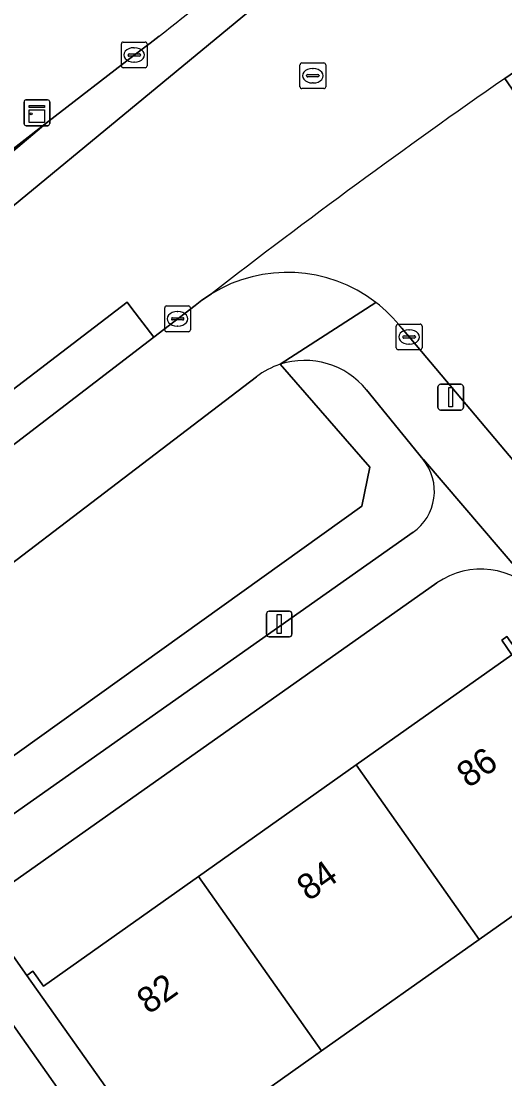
# Model space of a CAD drawing. Extents: x 159352 to 160617, y 385888 to 387323.
# Drawn here: x 160312.3 to 160331.12, y 386772.43 to 386813.59 of the extents above; entities that cross this region are included whole.
import ezdxf

# ---------------------------------------------------------------- set-up
doc = ezdxf.new("R2010")
doc.units = 0
for name, color, linetype in [('IMGEO_Erf', 7, 'Continuous'), ('IMGEO_Fietspad_gesloten', 7, 'Continuous'), ('IMGEO_Groenvoorziening', 7, 'Continuous'), ('IMGEO_Kast', 7, 'Continuous'), ('IMGEO_Kolk', 7, 'Continuous'), ('IMGEO_Lichtmast', 7, 'Continuous'), ('IMGEO_Pand', 7, 'Continuous'), ('IMGEO_Pand_nummerreeks', 7, 'Continuous'), ('IMGEO_Rijbaan_lokaal_gesloten', 7, 'Continuous'), ('IMGEO_Rijbaan_lokaal_open', 7, 'Continuous'), ('IMGEO_Rioolput', 7, 'Continuous'), ('IMGEO_Voetpad_open', 7, 'Continuous')]:
    doc.layers.add(name, color=color, linetype=linetype)

msp = doc.modelspace()

# ---------------------------------------------------------------- linework, layer by layer
at = {"layer": 'IMGEO_Erf'}
msp.add_lwpolyline([(160328.47, 386791.728), (160310.626, 386779.138), (160312.521, 386776.453), (160312.753, 386776.617), (160313.16, 386776.042), (160319.191, 386780.307), (160325.331, 386784.649), (160331.392, 386788.935), (160330.995, 386789.497), (160331.2, 386789.642), (160336.791, 386781.736), (160336.628, 386781.621), (160336.233, 386782.18), (160332.151, 386779.294), (160330.124, 386777.861), (160323.984, 386773.518), (160317.726, 386769.093), (160320.117, 386765.713), (160318.849, 386764.79), (160316.133, 386768.711), (160313.207, 386766.58), (160311.57, 386768.827), (160314.496, 386770.958), (160309.356, 386778.242)], dxfattribs=at)
msp.add_arc((160330.184, 386789.287), 2.982, 40.1667, 125.0785, dxfattribs=at)
at = {"layer": 'IMGEO_Fietspad_gesloten'}
msp.add_lwpolyline([(160344.392, 386819.713), (160342.775, 386818.666), (160334.026, 386813.355), (160331.118, 386811.359), (160332.35, 386809.567)], dxfattribs=at)
at = {"layer": 'IMGEO_Groenvoorziening'}
for points in [[(160322.373, 386800.236), (160325.859, 386796.233), (160325.548, 386794.715), (160308.331, 386782.377), (160307.986, 386782.133), (160309.026, 386780.659), (160309.371, 386780.902), (160327.548, 386793.7)], [(160325.548, 386794.715), (160325.859, 386796.233), (160322.373, 386800.236)], [(160321.448, 386799.752), (160304.949, 386787.173), (160304.612, 386786.916), (160307.986, 386782.133), (160308.331, 386782.377), (160325.548, 386794.715)], [(160327.941, 386796.526), (160325.74, 386799.239)]]:
    msp.add_lwpolyline(points, dxfattribs=at)
for centre, radius, start, end in [((160323.334, 386797.274), 3.114, 107.971, 127.27), ((160323.329, 386797.282), 3.105, 39.0716, 107.9394), ((160326.424, 386795.297), 1.953, 305.1465, 39.0192)]:
    msp.add_arc(centre, radius, start, end, dxfattribs=at)
at = {"layer": 'IMGEO_Kast'}
for p, q in [((160312.409, 386809.595), (160312.409, 386810.436)), ((160312.409, 386810.436), (160312.409, 386809.595)), ((160312.484, 386810.52), (160313.325, 386810.52)), ((160313.325, 386810.52), (160312.484, 386810.52)), ((160313.409, 386810.445), (160313.409, 386809.604)), ((160313.409, 386809.604), (160313.409, 386810.445)), ((160313.334, 386809.52), (160312.493, 386809.52)), ((160312.493, 386809.52), (160313.334, 386809.52))]:
    msp.add_line(p, q, dxfattribs=at)
for points in [[(160312.604, 386810.31), (160313.204, 386810.31), (160313.204, 386810.225), (160312.604, 386810.225), (160312.604, 386810.31)], [(160312.604, 386810.135), (160313.204, 386810.135), (160313.204, 386809.646), (160312.604, 386809.646), (160312.604, 386810.135)]]:
    msp.add_lwpolyline(points, dxfattribs=at)
msp.add_circle((160312.688, 386809.984), 0.0377, dxfattribs=at)
for centre, start, end in [((160312.487, 386810.442), 92.4484, 184.2845), ((160312.487, 386810.442), 92.4484, 184.2845), ((160313.331, 386810.442), 2.4484, 94.2845), ((160313.331, 386810.442), 2.4484, 94.2845), ((160312.487, 386809.598), 182.4484, 274.2845), ((160312.487, 386809.598), 182.4484, 274.2845), ((160313.331, 386809.598), 272.4484, 4.2845), ((160313.331, 386809.598), 272.4484, 4.2845)]:
    msp.add_arc(centre, 0.0779, start, end, dxfattribs=at)
at = {"layer": 'IMGEO_Kolk'}
for p, q in [((160316.27, 386812.772), (160317.122, 386812.772)), ((160316.195, 386811.846), (160316.195, 386812.698)), ((160316.683, 386812.552), (160316.708, 386812.552)), ((160317.196, 386812.698), (160317.196, 386811.846)), ((160316.454, 386812.266), (160316.454, 386812.278)), ((160316.892, 386812.229), (160316.494, 386812.229)), ((160316.497, 386812.315), (160316.895, 386812.315)), ((160316.706, 386811.992), (160316.681, 386811.992)), ((160316.938, 386812.278), (160316.938, 386812.266)), ((160317.122, 386811.772), (160316.27, 386811.772)), ((160317.957, 386802.504), (160318.809, 386802.504)), ((160317.882, 386801.578), (160317.882, 386802.43)), ((160318.37, 386802.284), (160318.395, 386802.284)), ((160318.883, 386802.43), (160318.883, 386801.578)), ((160318.141, 386801.998), (160318.141, 386802.01)), ((160318.579, 386801.961), (160318.181, 386801.961)), ((160318.184, 386802.047), (160318.582, 386802.047)), ((160318.393, 386801.724), (160318.368, 386801.724)), ((160318.625, 386802.01), (160318.625, 386801.998)), ((160326.894, 386800.873), (160326.894, 386801.725)), ((160326.969, 386801.799), (160327.821, 386801.799)), ((160327.895, 386801.725), (160327.895, 386800.873)), ((160318.809, 386801.504), (160317.957, 386801.504)), ((160327.153, 386801.293), (160327.153, 386801.305)), ((160327.591, 386801.256), (160327.193, 386801.256)), ((160327.196, 386801.342), (160327.594, 386801.342)), ((160327.382, 386801.579), (160327.407, 386801.579)), ((160327.637, 386801.305), (160327.637, 386801.293)), ((160327.405, 386801.019), (160327.38, 386801.019)), ((160327.821, 386800.799), (160326.969, 386800.799))]:
    msp.add_line(p, q, dxfattribs=at)
for points in [[(160316.27, 386812.772), (160317.122, 386812.772)], [(160316.195, 386811.846), (160316.195, 386812.698)], [(160317.196, 386812.698), (160317.196, 386811.846)], [(160317.122, 386811.772), (160316.27, 386811.772)], [(160317.957, 386802.504), (160318.809, 386802.504)], [(160317.882, 386801.578), (160317.882, 386802.43)], [(160318.883, 386802.43), (160318.883, 386801.578)], [(160326.894, 386800.873), (160326.894, 386801.725)], [(160326.969, 386801.799), (160327.821, 386801.799)], [(160327.895, 386801.725), (160327.895, 386800.873)], [(160318.809, 386801.504), (160317.957, 386801.504)], [(160327.821, 386800.799), (160326.969, 386800.799)]]:
    msp.add_lwpolyline(points, dxfattribs=at)
for centre, radius, start, end in [((160316.272, 386812.696), 0.0765, 91.552, 178.448), ((160316.272, 386812.696), 0.0765, 91.552, 178.448), ((160317.12, 386812.696), 0.0765, 1.552, 88.448), ((160317.12, 386812.696), 0.0765, 1.552, 88.448), ((160316.494, 386812.275), 0.0403, 85.8775, 175.7526), ((160316.491, 386812.265), 0.0366, 178.938, 274.7102), ((160316.895, 386812.272), 0.043, 264.8664, 352.4533), ((160316.899, 386812.277), 0.0386, 1.7309, 96.639), ((160316.272, 386811.848), 0.0765, 181.552, 268.448), ((160316.272, 386811.848), 0.0765, 181.552, 268.448), ((160317.12, 386811.848), 0.0765, 271.552, 358.448), ((160317.12, 386811.848), 0.0765, 271.552, 358.448), ((160317.959, 386802.428), 0.0765, 91.552, 178.448), ((160317.959, 386802.428), 0.0765, 91.552, 178.448), ((160318.807, 386802.428), 0.0765, 1.552, 88.448), ((160318.807, 386802.428), 0.0765, 1.552, 88.448), ((160318.181, 386802.007), 0.0403, 85.8775, 175.7526), ((160318.178, 386801.997), 0.0366, 178.938, 274.7102), ((160318.582, 386802.004), 0.043, 264.8664, 352.4533), ((160318.586, 386802.009), 0.0386, 1.7309, 96.639), ((160326.971, 386801.723), 0.0765, 91.552, 178.448), ((160326.971, 386801.723), 0.0765, 91.552, 178.448), ((160327.819, 386801.723), 0.0765, 1.552, 88.448), ((160327.819, 386801.723), 0.0765, 1.552, 88.448), ((160317.959, 386801.58), 0.0765, 181.552, 268.448), ((160317.959, 386801.58), 0.0765, 181.552, 268.448), ((160318.807, 386801.58), 0.0765, 271.552, 358.448), ((160318.807, 386801.58), 0.0765, 271.552, 358.448), ((160327.193, 386801.302), 0.0403, 85.8775, 175.7526), ((160327.19, 386801.292), 0.0366, 178.938, 274.7102), ((160327.594, 386801.299), 0.043, 264.8664, 352.4533), ((160327.598, 386801.304), 0.0386, 1.7309, 96.639), ((160326.971, 386800.875), 0.0765, 181.552, 268.448), ((160326.971, 386800.875), 0.0765, 181.552, 268.448), ((160327.819, 386800.875), 0.0765, 271.552, 358.448), ((160327.819, 386800.875), 0.0765, 271.552, 358.448)]:
    msp.add_arc(centre, radius, start, end, dxfattribs=at)
for centre, major_axis, ratio, start_param, end_param in [((160316.682, 386812.272), (-0.387, 0.002), 0.722429, 4.712389, 7.853982), ((160316.707, 386812.272), (-0.39, 0.002), 0.717154, 1.570796, 4.712389), ((160318.369, 386802.004), (-0.387, 0.002), 0.722429, 4.712389, 7.853982), ((160318.394, 386802.004), (-0.39, 0.002), 0.717154, 1.570796, 4.712389), ((160327.381, 386801.299), (-0.387, 0.002), 0.722429, 4.712389, 7.853982), ((160327.406, 386801.299), (-0.39, 0.002), 0.717154, 1.570796, 4.712389)]:
    msp.add_ellipse(centre, major_axis=major_axis, ratio=ratio, start_param=start_param, end_param=end_param, dxfattribs=at)
at = {"layer": 'IMGEO_Lichtmast'}
for p, q in [((160328.515, 386798.557), (160328.515, 386799.357)), ((160328.515, 386799.357), (160328.515, 386798.557)), ((160328.615, 386799.457), (160329.405, 386799.457)), ((160329.405, 386799.457), (160328.615, 386799.457)), ((160329.505, 386799.357), (160329.505, 386798.557)), ((160329.505, 386798.557), (160329.505, 386799.357)), ((160329.405, 386798.457), (160328.615, 386798.457)), ((160328.615, 386798.457), (160329.405, 386798.457)), ((160321.942, 386790.631), (160322.732, 386790.631)), ((160322.732, 386790.631), (160321.942, 386790.631)), ((160321.842, 386789.731), (160321.842, 386790.531)), ((160321.842, 386790.531), (160321.842, 386789.731)), ((160322.832, 386790.531), (160322.832, 386789.731)), ((160322.832, 386789.731), (160322.832, 386790.531)), ((160322.732, 386789.631), (160321.942, 386789.631)), ((160321.942, 386789.631), (160322.732, 386789.631))]:
    msp.add_line(p, q, dxfattribs=at)
for points in [[(160328.935, 386799.332), (160329.085, 386799.332), (160329.085, 386798.582), (160328.935, 386798.582), (160328.935, 386799.332)], [(160322.262, 386790.506), (160322.412, 386790.506), (160322.412, 386789.756), (160322.262, 386789.756), (160322.262, 386790.506)]]:
    msp.add_lwpolyline(points, dxfattribs=at)
for centre, start, end in [((160328.615, 386799.357), 90, 180), ((160328.615, 386799.357), 90, 180), ((160329.405, 386799.357), 0, 90), ((160329.405, 386799.357), 360, 90), ((160328.615, 386798.557), 180, 270), ((160328.615, 386798.557), 180, 270), ((160329.405, 386798.557), 270, 0), ((160329.405, 386798.557), 270, 0), ((160321.942, 386790.531), 90, 180), ((160321.942, 386790.531), 90, 180), ((160322.732, 386790.531), 0, 90), ((160322.732, 386790.531), 360, 90), ((160321.942, 386789.731), 180, 270), ((160321.942, 386789.731), 180, 270), ((160322.732, 386789.731), 270, 0), ((160322.732, 386789.731), 270, 0)]:
    msp.add_arc(centre, 0.1, start, end, dxfattribs=at)
at = {"layer": 'IMGEO_Pand'}
for points in [[(160330.124, 386777.861), (160332.151, 386779.294), (160336.233, 386782.18), (160336.628, 386781.621), (160336.791, 386781.736), (160331.2, 386789.642), (160330.995, 386789.497), (160331.392, 386788.935), (160325.331, 386784.649)], [(160323.984, 386773.518), (160330.124, 386777.861), (160325.331, 386784.649), (160319.191, 386780.307)], [(160319.191, 386780.307), (160313.16, 386776.042), (160312.753, 386776.617), (160312.521, 386776.453), (160315.408, 386772.37), (160317.726, 386769.093), (160323.984, 386773.518)]]:
    msp.add_lwpolyline(points, close=True, dxfattribs=at)
at = {"layer": 'IMGEO_Rijbaan_lokaal_gesloten'}
for points in [[(160331.118, 386811.359), (160334.026, 386813.355), (160342.775, 386818.666), (160344.392, 386819.713), (160344.428, 386819.737), (160346.271, 386820.911), (160346.541, 386821.077)], [(160317.67, 386813.003), (160317.316, 386812.733), (160316.695, 386812.258), (160313.339, 386809.668), (160284.598, 386785.431), (160283.889, 386784.736), (160283.144, 386784.079), (160282.365, 386783.463), (160283.287, 386782.26), (160302.838, 386798.863), (160325.433, 386817.508)], [(160325.433, 386817.508), (160302.838, 386798.863), (160283.287, 386782.26), (160285.675, 386779.144), (160316.417, 386802.652), (160316.604, 386802.409), (160317.458, 386801.295), (160319.065, 386802.527), (160319.191, 386802.628), (160319.321, 386802.725), (160319.698, 386802.978)]]:
    msp.add_lwpolyline(points, dxfattribs=at)
for points in [[(160313.339, 386809.668), (160310.969, 386807.838), (160310.19, 386807.242), (160305.22, 386803.435), (160293.71, 386794.658), (160290.389, 386792.105), (160289.216, 386790.933), (160288.152, 386789.662), (160287.205, 386788.301), (160286.39, 386787.296), (160285.52, 386786.339), (160284.598, 386785.431)], [(160317.458, 386801.295), (160316.604, 386802.409), (160316.417, 386802.652), (160285.675, 386779.144), (160285.883, 386778.873), (160286.648, 386777.874), (160288.099, 386778.96), (160293.161, 386782.696), (160303.137, 386790.314)]]:
    msp.add_lwpolyline(points, close=True, dxfattribs=at)
for centre, radius, start, end in [((160272.189, 386871.526), 74.118, 307.85218, 311.32446), ((160490.441, 386582.293), 279.026, 124.81996, 127.72903)]:
    msp.add_arc(centre, radius, start, end, dxfattribs=at)
at = {"layer": 'IMGEO_Rijbaan_lokaal_open'}
for points in [[(160332.35, 386809.567), (160331.118, 386811.359)], [(160327.106, 386801.644), (160347.152, 386777.869), (160352.46, 386782.316), (160338.781, 386798.531)]]:
    msp.add_lwpolyline(points, dxfattribs=at)
for centre, radius, start, end in [((160490.441, 386582.293), 279.026, 124.81996, 127.72903), ((160322.654, 386798.153), 5.658, 52.5298, 121.4935), ((160322.629, 386798.132), 5.69, 38.1107, 52.4594)]:
    msp.add_arc(centre, radius, start, end, dxfattribs=at)
at = {"layer": 'IMGEO_Rioolput'}
for p, q in [((160323.221, 386811.962), (160324.073, 386811.962)), ((160323.146, 386811.036), (160323.146, 386811.888)), ((160323.634, 386811.742), (160323.659, 386811.742)), ((160324.147, 386811.888), (160324.147, 386811.036)), ((160323.405, 386811.456), (160323.405, 386811.468)), ((160323.843, 386811.419), (160323.445, 386811.419)), ((160323.448, 386811.505), (160323.846, 386811.505)), ((160323.657, 386811.182), (160323.632, 386811.182)), ((160323.889, 386811.468), (160323.889, 386811.456)), ((160324.073, 386810.962), (160323.221, 386810.962))]:
    msp.add_line(p, q, dxfattribs=at)
for points in [[(160323.221, 386811.962), (160324.073, 386811.962)], [(160323.146, 386811.036), (160323.146, 386811.888)], [(160324.147, 386811.888), (160324.147, 386811.036)], [(160324.073, 386810.962), (160323.221, 386810.962)]]:
    msp.add_lwpolyline(points, dxfattribs=at)
for centre, radius, start, end in [((160323.223, 386811.886), 0.0765, 91.552, 178.448), ((160323.223, 386811.886), 0.0765, 91.552, 178.448), ((160324.071, 386811.886), 0.0765, 1.552, 88.448), ((160324.071, 386811.886), 0.0765, 1.552, 88.448), ((160323.445, 386811.465), 0.0403, 85.8775, 175.7526), ((160323.442, 386811.455), 0.0366, 178.938, 274.7102), ((160323.846, 386811.462), 0.043, 264.8664, 352.4533), ((160323.85, 386811.467), 0.0386, 1.7309, 96.639), ((160323.223, 386811.038), 0.0765, 181.552, 268.448), ((160323.223, 386811.038), 0.0765, 181.552, 268.448), ((160324.071, 386811.038), 0.0765, 271.552, 358.448), ((160324.071, 386811.038), 0.0765, 271.552, 358.448)]:
    msp.add_arc(centre, radius, start, end, dxfattribs=at)
for centre, major_axis, ratio, start_param, end_param in [((160323.633, 386811.462), (-0.387, 0.002), 0.722429, 4.712389, 7.853982), ((160323.658, 386811.462), (-0.39, 0.002), 0.717154, 1.570796, 4.712389)]:
    msp.add_ellipse(centre, major_axis=major_axis, ratio=ratio, start_param=start_param, end_param=end_param, dxfattribs=at)
at = {"layer": 'IMGEO_Voetpad_open'}
for points in [[(160279.568, 386781.467), (160280.497, 386782.137), (160281.429, 386782.803), (160282.365, 386783.463), (160283.144, 386784.079), (160283.889, 386784.736), (160284.598, 386785.431), (160285.52, 386786.339), (160286.39, 386787.296), (160287.205, 386788.301), (160288.152, 386789.662), (160289.216, 386790.933), (160290.389, 386792.105), (160293.71, 386794.658), (160305.22, 386803.435), (160310.19, 386807.242), (160310.969, 386807.838), (160313.339, 386809.668), (160316.695, 386812.258), (160317.316, 386812.733), (160317.67, 386813.003)], [(160319.698, 386802.978), (160319.321, 386802.725), (160319.191, 386802.628), (160319.065, 386802.527), (160317.458, 386801.295), (160303.137, 386790.314), (160293.161, 386782.696), (160288.099, 386778.96), (160286.648, 386777.874), (160283.681, 386775.536)], [(160322.373, 386800.236), (160326.096, 386802.644)], [(160326.096, 386802.644), (160322.373, 386800.236)], [(160350.963, 386773.349), (160348.998, 386775.679), (160347.152, 386777.869), (160327.106, 386801.644)], [(160327.548, 386793.7), (160309.371, 386780.902), (160309.026, 386780.659), (160307.986, 386782.133), (160304.612, 386786.916), (160304.949, 386787.173), (160321.448, 386799.752)], [(160325.74, 386799.239), (160327.941, 386796.526), (160327.955, 386796.525), (160332.464, 386791.247), (160332.463, 386791.211), (160361.977, 386756.267)], [(160332.463, 386791.211), (160332.464, 386791.247), (160327.955, 386796.525), (160327.941, 386796.526)], [(160292.213, 386766.109), (160296.382, 386769.087), (160300.666, 386772.111), (160309.356, 386778.242), (160310.626, 386779.138), (160328.47, 386791.728)]]:
    msp.add_lwpolyline(points, dxfattribs=at)
msp.add_lwpolyline([(160312.521, 386776.453), (160310.626, 386779.138), (160309.356, 386778.242), (160314.496, 386770.958), (160316.133, 386768.711), (160318.849, 386764.79), (160320.117, 386765.713), (160317.726, 386769.093), (160315.408, 386772.37)], close=True, dxfattribs=at)
for centre, radius, start, end in [((160272.189, 386871.526), 74.118, 307.85218, 311.32446), ((160322.654, 386798.153), 5.658, 52.5298, 121.4935), ((160322.629, 386798.132), 5.69, 38.1107, 52.4594), ((160323.334, 386797.274), 3.114, 107.971, 127.27), ((160323.329, 386797.282), 3.105, 39.0716, 107.9394), ((160326.424, 386795.297), 1.953, 305.1465, 39.0192), ((160330.184, 386789.287), 2.982, 40.1667, 125.0785)]:
    msp.add_arc(centre, radius, start, end, dxfattribs=at)

# ---------------------------------------------------------------- texts
at = {"layer": 'IMGEO_Pand_nummerreeks'}
for s, p in [('86', (160329.705, 386783.724)), ('84', (160323.482, 386779.323)), ('82', (160317.257, 386774.92))]:
    msp.add_text(s, height=1, rotation=35.2665, dxfattribs=at).set_placement(p)

doc.saveas('drawing.dxf')
